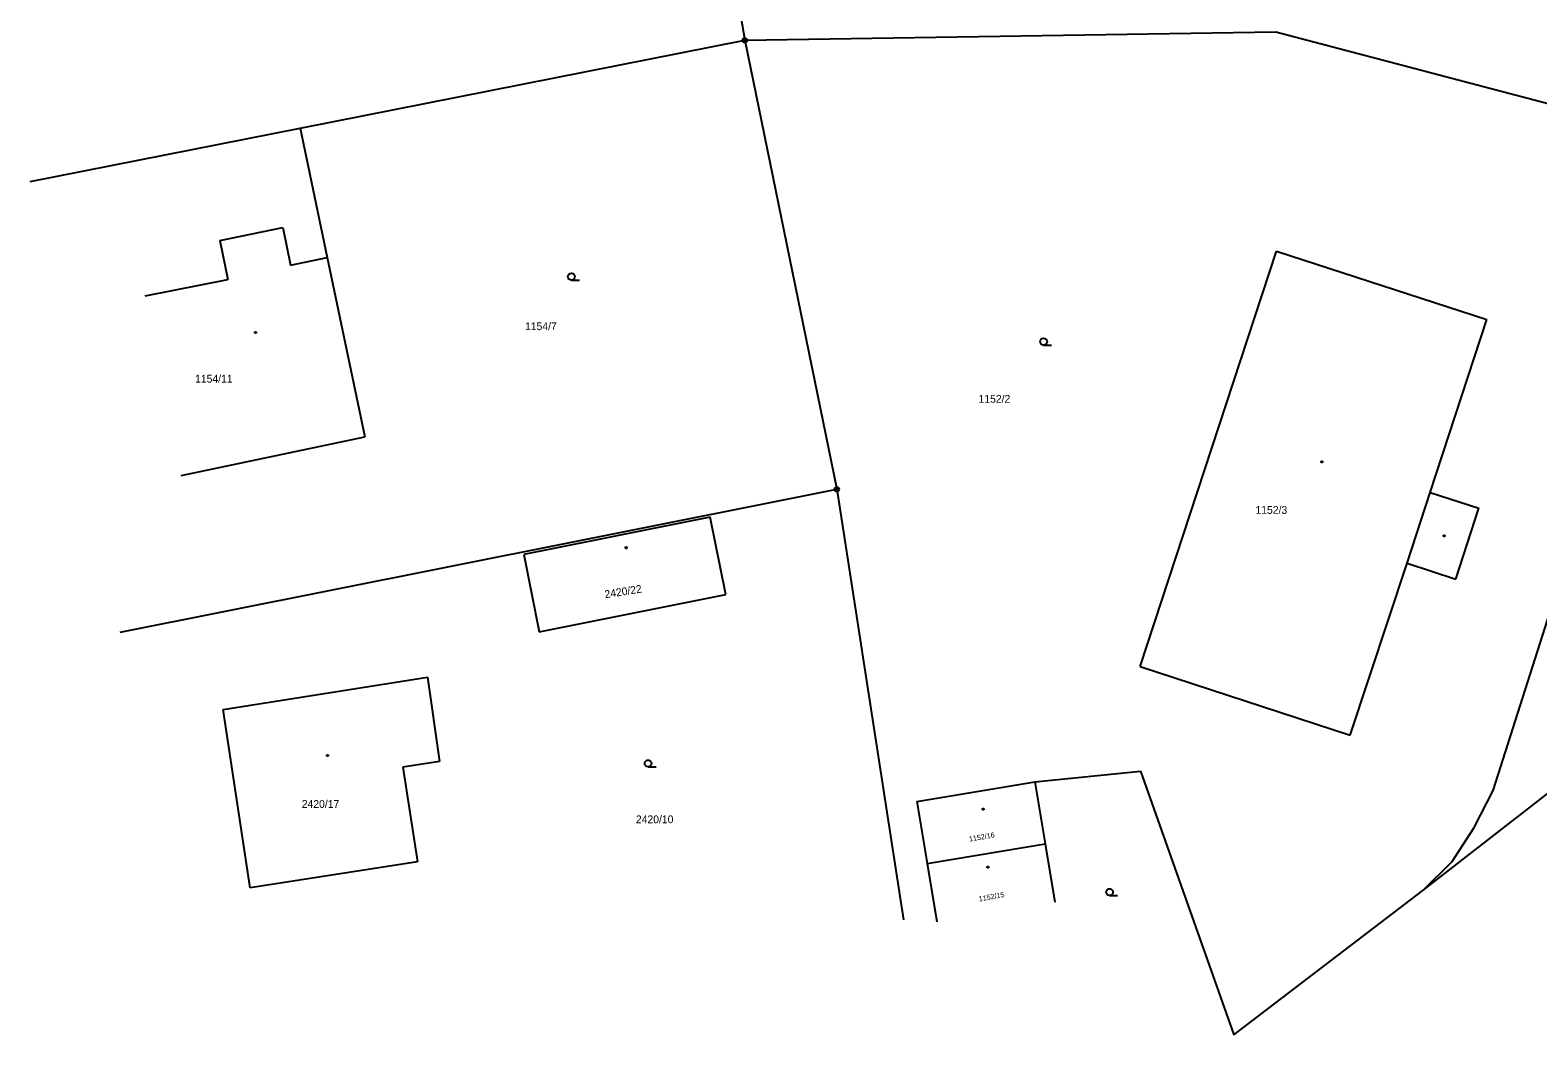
# Model space of a CAD drawing. Extents: x -609709 to -609357, y -1051535 to -1051131.
# Drawn here: x -609701.7 to -609619.2, y -1051494.6 to -1051439.6 of the extents above; entities that cross this region are included whole.
import ezdxf

# ---------------------------------------------------------------- set-up
doc = ezdxf.new("R2010")
doc.units = 0
doc.layers.add('Vrstva 10', color=7, linetype='Continuous')

msp = doc.modelspace()

# ---------------------------------------------------------------- linework, layer by layer
at = {"layer": 'Vrstva 10'}
for p, q in [((-609664.85, -1051427.3), (-609662.59, -1051440.14)), ((-609662.59, -1051440.14), (-609633.53, -1051439.67)), ((-609633.53, -1051439.67), (-609610.36, -1051445.77)), ((-609686.94, -1051444.94), (-609662.59, -1051440.14)), ((-609662.59, -1051440.14), (-609657.56, -1051464.71)), ((-609701.72, -1051447.86), (-609686.94, -1051444.94)), ((-609686.94, -1051444.94), (-609685.46, -1051452.02)), ((-609621.62, -1051481.19), (-609610.36, -1051445.77)), ((-609691.33, -1051451.1), (-609687.89, -1051450.38)), ((-609687.89, -1051450.38), (-609687.46, -1051452.44)), ((-609691.33, -1051451.1), (-609690.89, -1051453.22)), ((-609687.46, -1051452.44), (-609685.46, -1051452.02)), ((-609685.46, -1051452.02), (-609683.4, -1051461.84)), ((-609640.95, -1051474.4), (-609633.49, -1051451.67)), ((-609633.49, -1051451.67), (-609621.97, -1051455.41)), ((-609695.43, -1051454.13), (-609690.89, -1051453.22)), ((-609672.09, -1051453.26), (-609671.652, -1051453.26)), ((-609625.07, -1051464.89), (-609621.97, -1051455.41)), ((-609689.425, -1051456.085), (-609689.35, -1051456.085)), ((-609689.425, -1051456.16), (-609689.425, -1051456.085)), ((-609689.35, -1051456.16), (-609689.425, -1051456.16)), ((-609689.35, -1051456.085), (-609689.35, -1051456.16)), ((-609646.24, -1051456.82), (-609645.802, -1051456.82)), ((-609693.46, -1051463.95), (-609683.4, -1051461.84)), ((-609631.045, -1051463.175), (-609630.97, -1051463.175)), ((-609631.045, -1051463.25), (-609631.045, -1051463.175)), ((-609630.97, -1051463.175), (-609630.97, -1051463.25)), ((-609630.97, -1051463.25), (-609631.045, -1051463.25)), ((-609671.36, -1051467.46), (-609657.56, -1051464.71)), ((-609657.56, -1051464.71), (-609653.9, -1051488.27)), ((-609626.34, -1051468.75), (-609625.07, -1051464.89)), ((-609625.07, -1051464.89), (-609622.41, -1051465.75)), ((-609664.5, -1051466.24), (-609674.69, -1051468.27)), ((-609663.63, -1051470.47), (-609664.5, -1051466.24)), ((-609623.68, -1051469.62), (-609622.41, -1051465.75)), ((-609624.355, -1051467.225), (-609624.28, -1051467.225)), ((-609624.355, -1051467.3), (-609624.355, -1051467.225)), ((-609624.28, -1051467.3), (-609624.355, -1051467.3)), ((-609624.28, -1051467.225), (-609624.28, -1051467.3)), ((-609679.31, -1051469.04), (-609671.36, -1051467.46)), ((-609669.135, -1051467.865), (-609669.06, -1051467.865)), ((-609669.135, -1051467.94), (-609669.135, -1051467.865)), ((-609669.06, -1051467.94), (-609669.135, -1051467.94)), ((-609669.06, -1051467.865), (-609669.06, -1051467.94)), ((-609674.69, -1051468.27), (-609673.85, -1051472.5)), ((-609629.46, -1051478.17), (-609626.34, -1051468.75)), ((-609626.34, -1051468.75), (-609623.68, -1051469.62)), ((-609696.79, -1051472.52), (-609679.31, -1051469.04)), ((-609673.85, -1051472.5), (-609663.63, -1051470.47)), ((-609640.95, -1051474.4), (-609629.46, -1051478.17)), ((-609691.16, -1051476.75), (-609679.96, -1051474.98)), ((-609679.96, -1051474.98), (-609679.31, -1051479.6)), ((-609625.48, -1051486.67), (-609611.11, -1051475.5)), ((-609689.67, -1051486.52), (-609691.16, -1051476.75)), ((-609685.475, -1051479.235), (-609685.4, -1051479.235)), ((-609685.475, -1051479.31), (-609685.475, -1051479.235)), ((-609685.4, -1051479.31), (-609685.475, -1051479.31)), ((-609685.4, -1051479.235), (-609685.4, -1051479.31)), ((-609679.31, -1051479.6), (-609681.31, -1051479.92)), ((-609681.31, -1051479.92), (-609680.51, -1051485.09)), ((-609667.89, -1051479.9), (-609667.452, -1051479.9)), ((-609646.72, -1051480.71), (-609640.93, -1051480.14)), ((-609640.93, -1051480.14), (-609635.83, -1051494.56)), ((-609653.18, -1051481.79), (-609646.72, -1051480.71)), ((-609646.72, -1051480.71), (-609646.16, -1051484.1)), ((-609622.66, -1051483.21), (-609621.62, -1051481.19)), ((-609653.18, -1051481.79), (-609652.61, -1051485.18)), ((-609649.585, -1051482.175), (-609649.51, -1051482.175)), ((-609649.585, -1051482.25), (-609649.585, -1051482.175)), ((-609649.51, -1051482.175), (-609649.51, -1051482.25)), ((-609649.51, -1051482.25), (-609649.585, -1051482.25)), ((-609623.88, -1051485.08), (-609622.66, -1051483.21)), ((-609652.61, -1051485.18), (-609646.16, -1051484.1)), ((-609646.16, -1051484.1), (-609645.63, -1051487.3)), ((-609680.51, -1051485.09), (-609689.67, -1051486.52)), ((-609652.61, -1051485.18), (-609652.08, -1051488.38)), ((-609649.335, -1051485.345), (-609649.26, -1051485.345)), ((-609649.335, -1051485.42), (-609649.335, -1051485.345)), ((-609649.26, -1051485.42), (-609649.335, -1051485.42)), ((-609649.26, -1051485.345), (-609649.26, -1051485.42)), ((-609625.48, -1051486.67), (-609623.88, -1051485.08)), ((-609642.63, -1051486.94), (-609642.192, -1051486.94)), ((-609635.83, -1051494.56), (-609625.48, -1051486.67))]:
    msp.add_line(p, q, dxfattribs=at)
for centre, radius in [((-609662.59, -1051440.14), 0.125), ((-609662.59, -1051440.14), 0.0025), ((-609672.09, -1051453.073), 0.188), ((-609646.24, -1051456.633), 0.188), ((-609657.56, -1051464.71), 0.125), ((-609657.56, -1051464.71), 0.0025), ((-609667.89, -1051479.712), 0.188), ((-609642.63, -1051486.752), 0.188)]:
    msp.add_circle(centre, radius, dxfattribs=at)

# ---------------------------------------------------------------- texts
for s, p in [('1154/7', (-609674.63, -1051456)), ('1154/11', (-609692.69, -1051458.87)), ('1152/2', (-609649.8, -1051459.97)), ('1152/3', (-609634.64, -1051466.05)), ('2420/17', (-609686.851, -1051482.14)), ('2420/10', (-609668.559, -1051482.98))]:
    msp.add_text(s, height=0.425, dxfattribs=at).set_placement(p)
for s, height, rotation, p in [('2420/22', 0.425, 9, (-609670.238, -1051470.672)), ('1152/16', 0.285, 9.5823, (-609650.301, -1051483.99)), ('1152/15', 0.285, 10.4238, (-609649.762, -1051487.271))]:
    msp.add_text(s, height=height, rotation=rotation, dxfattribs=at).set_placement(p)

doc.saveas('drawing.dxf')
